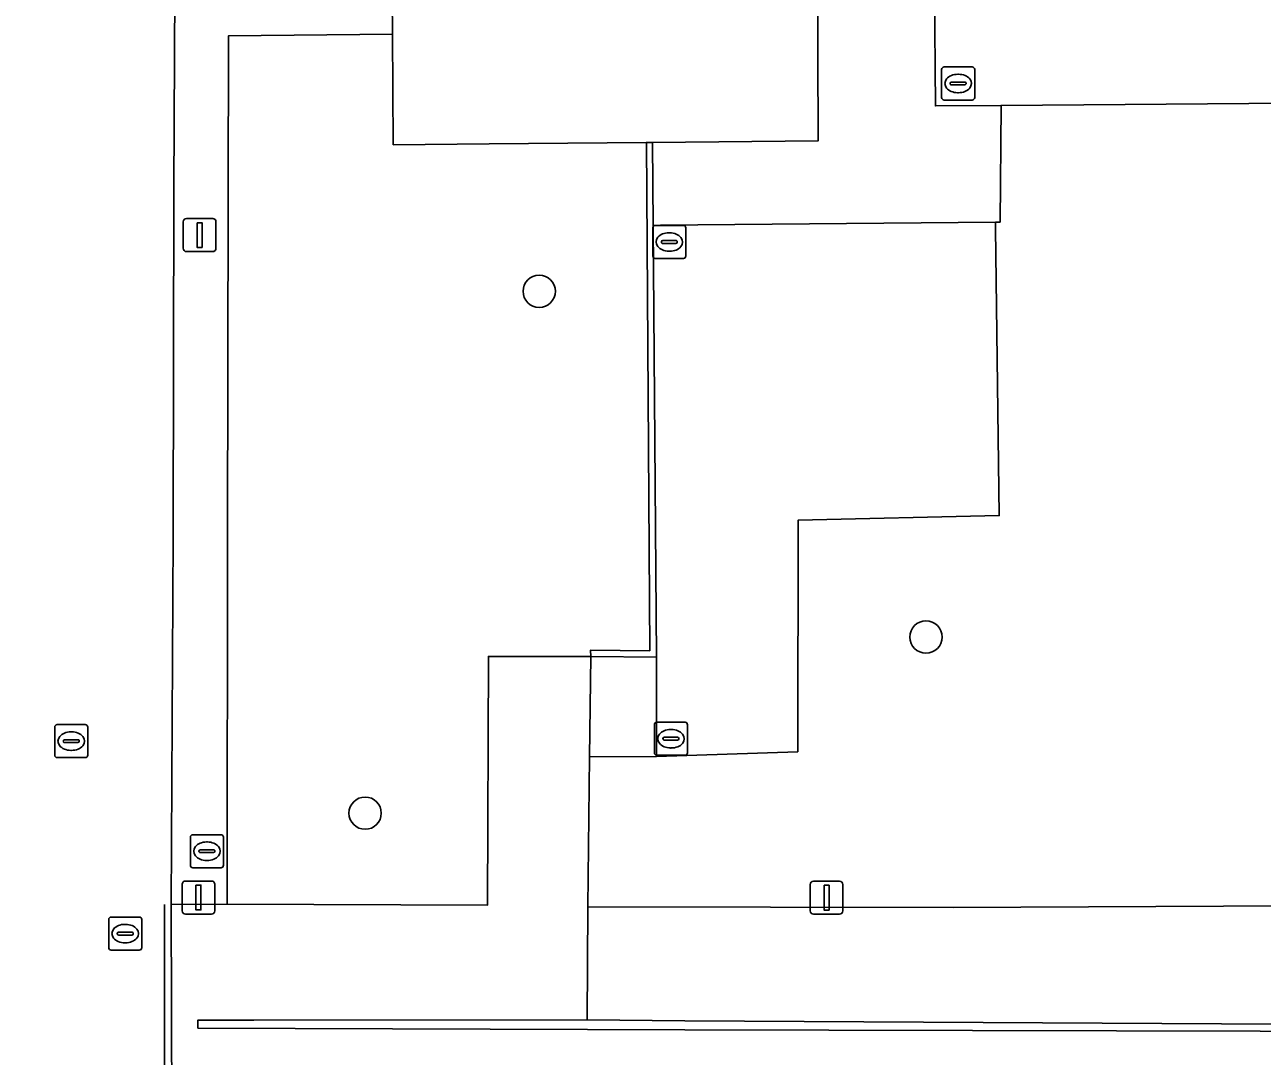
# Model space of a CAD drawing. Extents: x 161477 to 163040, y 383680 to 384871.
# Drawn here: x 161809.61 to 161847.07, y 384325.12 to 384356.35 of the extents above; entities that cross this region are included whole.
import ezdxf

# ---------------------------------------------------------------- set-up
doc = ezdxf.new("R2010")
doc.units = 0
for name, color, linetype in [('IMGEO_Boom', 7, 'Continuous'), ('IMGEO_Groenvoorziening', 7, 'Continuous'), ('IMGEO_Kolk', 7, 'Continuous'), ('IMGEO_Lichtmast', 7, 'Continuous'), ('IMGEO_Lijnafwatering', 7, 'Continuous'), ('IMGEO_Muur', 7, 'Continuous'), ('IMGEO_Rijbaan_lokaal_open', 7, 'Continuous'), ('IMGEO_Rioolput', 7, 'Continuous'), ('IMGEO_Voetpad_op_trap', 7, 'Continuous'), ('IMGEO_Voetpad_open', 7, 'Continuous')]:
    doc.layers.add(name, color=color, linetype=linetype)

msp = doc.modelspace()

# ---------------------------------------------------------------- linework, layer by layer
at = {"layer": 'IMGEO_Boom'}
for centre in [(161825.18, 384348.283), (161836.887, 384337.815), (161819.911, 384332.483)]:
    msp.add_circle(centre, 0.489, dxfattribs=at)
at = {"layer": 'IMGEO_Groenvoorziening'}
for points in [[(161828.425, 384352.791), (161823.67, 384352.743), (161820.762, 384352.722), (161820.736, 384356.063), (161815.773, 384356.015), (161815.769, 384351.143), (161815.749, 384340.907), (161815.738, 384329.725), (161823.612, 384329.695), (161823.641, 384337.231), (161826.743, 384337.227), (161826.735, 384337.419), (161828.526, 384337.4)], [(161847.908, 384353.974), (161839.159, 384353.911), (161839.129, 384350.38), (161838.993, 384350.379), (161838.996, 384350.187), (161839.103, 384341.49), (161833.02, 384341.357), (161833.007, 384334.344), (161828.727, 384334.198), (161826.707, 384334.188), (161826.652, 384329.648), (161837.708, 384329.631), (161847.943, 384329.675)]]:
    msp.add_lwpolyline(points, close=True, dxfattribs=at)
at = {"layer": 'IMGEO_Kolk'}
for p, q in [((161837.361, 384354.148), (161837.361, 384355)), ((161837.436, 384355.074), (161838.288, 384355.074)), ((161837.849, 384354.854), (161837.874, 384354.854)), ((161838.362, 384355), (161838.362, 384354.148)), ((161837.62, 384354.568), (161837.62, 384354.58)), ((161838.058, 384354.531), (161837.66, 384354.531)), ((161837.663, 384354.617), (161838.061, 384354.617)), ((161838.104, 384354.58), (161838.104, 384354.568)), ((161837.872, 384354.294), (161837.847, 384354.294)), ((161838.288, 384354.074), (161837.436, 384354.074)), ((161828.618, 384349.35), (161828.618, 384350.202)), ((161828.693, 384350.276), (161829.545, 384350.276)), ((161829.106, 384350.056), (161829.131, 384350.056)), ((161829.619, 384350.202), (161829.619, 384349.35)), ((161828.877, 384349.77), (161828.877, 384349.782)), ((161829.315, 384349.733), (161828.917, 384349.733)), ((161828.92, 384349.819), (161829.318, 384349.819)), ((161829.361, 384349.782), (161829.361, 384349.77)), ((161829.545, 384349.276), (161828.693, 384349.276)), ((161829.129, 384349.496), (161829.104, 384349.496)), ((161828.668, 384334.31), (161828.668, 384335.162)), ((161828.743, 384335.236), (161829.595, 384335.236)), ((161829.156, 384335.016), (161829.181, 384335.016)), ((161829.669, 384335.162), (161829.669, 384334.31)), ((161828.927, 384334.73), (161828.927, 384334.742)), ((161829.365, 384334.693), (161828.967, 384334.693)), ((161828.97, 384334.779), (161829.368, 384334.779)), ((161829.411, 384334.742), (161829.411, 384334.73)), ((161829.179, 384334.456), (161829.154, 384334.456)), ((161829.595, 384334.236), (161828.743, 384334.236))]:
    msp.add_line(p, q, dxfattribs=at)
for points in [[(161837.361, 384354.148), (161837.361, 384355)], [(161837.436, 384355.074), (161838.288, 384355.074)], [(161838.362, 384355), (161838.362, 384354.148)], [(161838.288, 384354.074), (161837.436, 384354.074)], [(161828.618, 384349.35), (161828.618, 384350.202)], [(161828.693, 384350.276), (161829.545, 384350.276)], [(161829.619, 384350.202), (161829.619, 384349.35)], [(161829.545, 384349.276), (161828.693, 384349.276)], [(161828.668, 384334.31), (161828.668, 384335.162)], [(161828.743, 384335.236), (161829.595, 384335.236)], [(161829.669, 384335.162), (161829.669, 384334.31)], [(161829.595, 384334.236), (161828.743, 384334.236)]]:
    msp.add_lwpolyline(points, dxfattribs=at)
for centre, radius, start, end in [((161837.438, 384354.998), 0.0765, 91.552, 178.448), ((161837.438, 384354.998), 0.0765, 91.552, 178.448), ((161838.286, 384354.998), 0.0765, 1.552, 88.448), ((161838.286, 384354.998), 0.0765, 1.552, 88.448), ((161837.66, 384354.577), 0.0403, 85.8775, 175.7526), ((161837.657, 384354.567), 0.0366, 178.938, 274.7102), ((161838.061, 384354.574), 0.043, 264.8664, 352.4533), ((161838.065, 384354.579), 0.0386, 1.7309, 96.639), ((161837.438, 384354.15), 0.0765, 181.552, 268.448), ((161837.438, 384354.15), 0.0765, 181.552, 268.448), ((161838.286, 384354.15), 0.0765, 271.552, 358.448), ((161838.286, 384354.15), 0.0765, 271.552, 358.448), ((161828.695, 384350.2), 0.0765, 91.552, 178.448), ((161828.695, 384350.2), 0.0765, 91.552, 178.448), ((161829.543, 384350.2), 0.0765, 1.552, 88.448), ((161829.543, 384350.2), 0.0765, 1.552, 88.448), ((161828.917, 384349.779), 0.0403, 85.8775, 175.7526), ((161828.914, 384349.769), 0.0366, 178.938, 274.7102), ((161829.318, 384349.776), 0.043, 264.8664, 352.4533), ((161829.322, 384349.781), 0.0386, 1.7309, 96.639), ((161828.695, 384349.352), 0.0765, 181.552, 268.448), ((161828.695, 384349.352), 0.0765, 181.552, 268.448), ((161829.543, 384349.352), 0.0765, 271.552, 358.448), ((161829.543, 384349.352), 0.0765, 271.552, 358.448), ((161828.745, 384335.16), 0.0765, 91.552, 178.448), ((161828.745, 384335.16), 0.0765, 91.552, 178.448), ((161829.593, 384335.16), 0.0765, 1.552, 88.448), ((161829.593, 384335.16), 0.0765, 1.552, 88.448), ((161828.967, 384334.739), 0.0403, 85.8775, 175.7526), ((161828.964, 384334.729), 0.0366, 178.938, 274.7102), ((161829.368, 384334.736), 0.043, 264.8664, 352.4533), ((161829.372, 384334.741), 0.0386, 1.7309, 96.639), ((161828.745, 384334.312), 0.0765, 181.552, 268.448), ((161828.745, 384334.312), 0.0765, 181.552, 268.448), ((161829.593, 384334.312), 0.0765, 271.552, 358.448), ((161829.593, 384334.312), 0.0765, 271.552, 358.448)]:
    msp.add_arc(centre, radius, start, end, dxfattribs=at)
for centre, major_axis, ratio, start_param, end_param in [((161837.848, 384354.574), (-0.387, 0.002), 0.722429, 4.712389, 7.853982), ((161837.873, 384354.574), (-0.39, 0.002), 0.717154, 1.570796, 4.712389), ((161829.105, 384349.776), (-0.387, 0.002), 0.722429, 4.712389, 7.853982), ((161829.13, 384349.776), (-0.39, 0.002), 0.717154, 1.570796, 4.712389), ((161829.155, 384334.736), (-0.387, 0.002), 0.722429, 4.712389, 7.853982), ((161829.18, 384334.736), (-0.39, 0.002), 0.717154, 1.570796, 4.712389)]:
    msp.add_ellipse(centre, major_axis=major_axis, ratio=ratio, start_param=start_param, end_param=end_param, dxfattribs=at)
at = {"layer": 'IMGEO_Lichtmast'}
for p, q in [((161814.406, 384349.584), (161814.406, 384350.384)), ((161814.406, 384350.384), (161814.406, 384349.584)), ((161814.506, 384350.484), (161815.296, 384350.484)), ((161815.296, 384350.484), (161814.506, 384350.484)), ((161815.396, 384350.384), (161815.396, 384349.584)), ((161815.396, 384349.584), (161815.396, 384350.384)), ((161815.296, 384349.484), (161814.506, 384349.484)), ((161814.506, 384349.484), (161815.296, 384349.484)), ((161814.37, 384329.529), (161814.37, 384330.329)), ((161814.37, 384330.329), (161814.37, 384329.529)), ((161814.47, 384330.429), (161815.26, 384330.429)), ((161815.26, 384330.429), (161814.47, 384330.429)), ((161815.36, 384330.329), (161815.36, 384329.529)), ((161815.36, 384329.529), (161815.36, 384330.329)), ((161833.383, 384329.525), (161833.383, 384330.325)), ((161833.383, 384330.325), (161833.383, 384329.525)), ((161833.483, 384330.425), (161834.273, 384330.425)), ((161834.273, 384330.425), (161833.483, 384330.425)), ((161834.373, 384330.325), (161834.373, 384329.525)), ((161834.373, 384329.525), (161834.373, 384330.325)), ((161815.26, 384329.429), (161814.47, 384329.429)), ((161814.47, 384329.429), (161815.26, 384329.429)), ((161834.273, 384329.425), (161833.483, 384329.425)), ((161833.483, 384329.425), (161834.273, 384329.425))]:
    msp.add_line(p, q, dxfattribs=at)
for points in [[(161814.826, 384350.359), (161814.976, 384350.359), (161814.976, 384349.609), (161814.826, 384349.609), (161814.826, 384350.359)], [(161814.79, 384330.304), (161814.94, 384330.304), (161814.94, 384329.554), (161814.79, 384329.554), (161814.79, 384330.304)], [(161833.803, 384330.3), (161833.953, 384330.3), (161833.953, 384329.55), (161833.803, 384329.55), (161833.803, 384330.3)]]:
    msp.add_lwpolyline(points, dxfattribs=at)
for centre, start, end in [((161814.506, 384350.384), 90, 180), ((161814.506, 384350.384), 90, 180), ((161815.296, 384350.384), 0, 90), ((161815.296, 384350.384), 360, 90), ((161814.506, 384349.584), 180, 270), ((161814.506, 384349.584), 180, 270), ((161815.296, 384349.584), 270, 0), ((161815.296, 384349.584), 270, 0), ((161814.47, 384330.329), 90, 180), ((161814.47, 384330.329), 90, 180), ((161815.26, 384330.329), 0, 90), ((161815.26, 384330.329), 360, 90), ((161833.483, 384330.325), 90, 180), ((161833.483, 384330.325), 90, 180), ((161834.273, 384330.325), 0, 90), ((161834.273, 384330.325), 360, 90), ((161814.47, 384329.529), 180, 270), ((161814.47, 384329.529), 180, 270), ((161815.26, 384329.529), 270, 0), ((161815.26, 384329.529), 270, 0), ((161833.483, 384329.525), 180, 270), ((161833.483, 384329.525), 180, 270), ((161834.273, 384329.525), 270, 0), ((161834.273, 384329.525), 270, 0)]:
    msp.add_arc(centre, 0.1, start, end, dxfattribs=at)
at = {"layer": 'IMGEO_Lijnafwatering'}
msp.add_lwpolyline([(161813.824, 384317.437), (161813.835, 384329.719)], dxfattribs=at)
at = {"layer": 'IMGEO_Muur'}
for points in [[(161828.628, 384350.278), (161828.61, 384352.789), (161828.425, 384352.791), (161828.526, 384337.4), (161826.735, 384337.419), (161826.743, 384337.227), (161828.727, 384337.204)], [(161829.586, 384326.195), (161826.635, 384326.222), (161816.546, 384326.216), (161814.846, 384326.215), (161814.847, 384325.975), (161829.585, 384325.925), (161851.367, 384325.875), (161852.527, 384325.872), (161852.527, 384326.072), (161849.937, 384326.086), (161849.447, 384326.089)]]:
    msp.add_lwpolyline(points, close=True, dxfattribs=at)
at = {"layer": 'IMGEO_Rijbaan_lokaal_open'}
msp.add_lwpolyline([(161814.06, 384323.352), (161814.035, 384329.719), (161814.102, 384340.861), (161814.121, 384351.376), (161814.162, 384359.441), (161814.131, 384370.138), (161807.989, 384370.133), (161807.949, 384361.27), (161807.917, 384350.655), (161807.908, 384348.04), (161807.911, 384343.752), (161807.912, 384342.77), (161807.864, 384334.408), (161807.877, 384324.354)], dxfattribs=at)
at = {"layer": 'IMGEO_Rioolput'}
for p, q in [((161810.514, 384334.238), (161810.514, 384335.09)), ((161810.589, 384335.164), (161811.441, 384335.164)), ((161811.515, 384335.09), (161811.515, 384334.238)), ((161810.773, 384334.658), (161810.773, 384334.67)), ((161811.211, 384334.621), (161810.813, 384334.621)), ((161810.816, 384334.707), (161811.214, 384334.707)), ((161811.002, 384334.944), (161811.027, 384334.944)), ((161811.257, 384334.67), (161811.257, 384334.658)), ((161811.025, 384334.384), (161811, 384334.384)), ((161811.441, 384334.164), (161810.589, 384334.164)), ((161814.622, 384330.905), (161814.622, 384331.757)), ((161814.697, 384331.831), (161815.549, 384331.831)), ((161815.623, 384331.757), (161815.623, 384330.905)), ((161814.881, 384331.325), (161814.881, 384331.337)), ((161815.319, 384331.288), (161814.921, 384331.288)), ((161814.924, 384331.374), (161815.322, 384331.374)), ((161815.11, 384331.611), (161815.135, 384331.611)), ((161815.365, 384331.337), (161815.365, 384331.325)), ((161815.133, 384331.051), (161815.108, 384331.051)), ((161815.549, 384330.831), (161814.697, 384330.831)), ((161812.148, 384328.411), (161812.148, 384329.263)), ((161812.223, 384329.337), (161813.075, 384329.337)), ((161812.636, 384329.117), (161812.661, 384329.117)), ((161813.149, 384329.263), (161813.149, 384328.411)), ((161812.407, 384328.831), (161812.407, 384328.843)), ((161812.845, 384328.794), (161812.447, 384328.794)), ((161812.45, 384328.88), (161812.848, 384328.88)), ((161812.891, 384328.843), (161812.891, 384328.831)), ((161813.075, 384328.337), (161812.223, 384328.337)), ((161812.659, 384328.557), (161812.634, 384328.557))]:
    msp.add_line(p, q, dxfattribs=at)
for points in [[(161810.514, 384334.238), (161810.514, 384335.09)], [(161810.589, 384335.164), (161811.441, 384335.164)], [(161811.515, 384335.09), (161811.515, 384334.238)], [(161811.441, 384334.164), (161810.589, 384334.164)], [(161814.622, 384330.905), (161814.622, 384331.757)], [(161814.697, 384331.831), (161815.549, 384331.831)], [(161815.623, 384331.757), (161815.623, 384330.905)], [(161815.549, 384330.831), (161814.697, 384330.831)], [(161812.148, 384328.411), (161812.148, 384329.263)], [(161812.223, 384329.337), (161813.075, 384329.337)], [(161813.149, 384329.263), (161813.149, 384328.411)], [(161813.075, 384328.337), (161812.223, 384328.337)]]:
    msp.add_lwpolyline(points, dxfattribs=at)
for centre, radius, start, end in [((161810.591, 384335.088), 0.0765, 91.552, 178.448), ((161810.591, 384335.088), 0.0765, 91.552, 178.448), ((161811.439, 384335.088), 0.0765, 1.552, 88.448), ((161811.439, 384335.088), 0.0765, 1.552, 88.448), ((161810.813, 384334.667), 0.0403, 85.8775, 175.7526), ((161810.81, 384334.657), 0.0366, 178.938, 274.7102), ((161811.214, 384334.664), 0.043, 264.8664, 352.4533), ((161811.218, 384334.669), 0.0386, 1.7309, 96.639), ((161810.591, 384334.24), 0.0765, 181.552, 268.448), ((161810.591, 384334.24), 0.0765, 181.552, 268.448), ((161811.439, 384334.24), 0.0765, 271.552, 358.448), ((161811.439, 384334.24), 0.0765, 271.552, 358.448), ((161814.699, 384331.755), 0.0765, 91.552, 178.448), ((161814.699, 384331.755), 0.0765, 91.552, 178.448), ((161815.547, 384331.755), 0.0765, 1.552, 88.448), ((161815.547, 384331.755), 0.0765, 1.552, 88.448), ((161814.921, 384331.334), 0.0403, 85.8775, 175.7526), ((161814.918, 384331.324), 0.0366, 178.938, 274.7102), ((161815.322, 384331.331), 0.043, 264.8664, 352.4533), ((161815.326, 384331.336), 0.0386, 1.7309, 96.639), ((161814.699, 384330.907), 0.0765, 181.552, 268.448), ((161814.699, 384330.907), 0.0765, 181.552, 268.448), ((161815.547, 384330.907), 0.0765, 271.552, 358.448), ((161815.547, 384330.907), 0.0765, 271.552, 358.448), ((161812.225, 384329.261), 0.0765, 91.552, 178.448), ((161812.225, 384329.261), 0.0765, 91.552, 178.448), ((161813.073, 384329.261), 0.0765, 1.552, 88.448), ((161813.073, 384329.261), 0.0765, 1.552, 88.448), ((161812.447, 384328.84), 0.0403, 85.8775, 175.7526), ((161812.444, 384328.83), 0.0366, 178.938, 274.7102), ((161812.848, 384328.837), 0.043, 264.8664, 352.4533), ((161812.852, 384328.842), 0.0386, 1.7309, 96.639), ((161812.225, 384328.413), 0.0765, 181.552, 268.448), ((161812.225, 384328.413), 0.0765, 181.552, 268.448), ((161813.073, 384328.413), 0.0765, 271.552, 358.448), ((161813.073, 384328.413), 0.0765, 271.552, 358.448)]:
    msp.add_arc(centre, radius, start, end, dxfattribs=at)
for centre, major_axis, ratio, start_param, end_param in [((161811.001, 384334.664), (-0.387, 0.002), 0.722429, 4.712389, 7.853982), ((161811.026, 384334.664), (-0.39, 0.002), 0.717154, 1.570796, 4.712389), ((161815.109, 384331.331), (-0.387, 0.002), 0.722429, 4.712389, 7.853982), ((161815.134, 384331.331), (-0.39, 0.002), 0.717154, 1.570796, 4.712389), ((161812.635, 384328.837), (-0.387, 0.002), 0.722429, 4.712389, 7.853982), ((161812.66, 384328.837), (-0.39, 0.002), 0.717154, 1.570796, 4.712389)]:
    msp.add_ellipse(centre, major_axis=major_axis, ratio=ratio, start_param=start_param, end_param=end_param, dxfattribs=at)
at = {"layer": 'IMGEO_Voetpad_op_trap'}
for points in [[(161837.12, 384360.892), (161833.591, 384360.874), (161833.626, 384352.84), (161828.61, 384352.789), (161828.628, 384350.278), (161828.852, 384350.283), (161838.993, 384350.379), (161839.129, 384350.38), (161839.159, 384353.911), (161837.171, 384353.896)], [(161828.727, 384337.204), (161826.743, 384337.227), (161826.707, 384334.188), (161828.727, 384334.198)]]:
    msp.add_lwpolyline(points, close=True, dxfattribs=at)
at = {"layer": 'IMGEO_Voetpad_open'}
for points in [[(161807.989, 384370.133), (161814.131, 384370.138), (161814.162, 384359.441), (161814.121, 384351.376), (161814.102, 384340.861), (161814.035, 384329.719), (161815.738, 384329.725), (161815.749, 384340.907), (161815.769, 384351.143), (161815.773, 384356.015), (161820.736, 384356.063), (161820.711, 384359.33), (161820.602, 384359.329), (161815.772, 384359.283), (161815.746, 384370.177), (161823.509, 384370.128), (161823.592, 384363.058), (161823.595, 384362.772), (161826.665, 384362.833), (161826.596, 384370.149), (161842.531, 384370.13), (161859.393, 384370.069)], [(161851.367, 384325.875), (161829.585, 384325.925), (161814.847, 384325.975), (161814.846, 384326.215), (161816.546, 384326.216), (161826.635, 384326.222), (161826.652, 384329.648), (161826.707, 384334.188), (161826.743, 384337.227), (161823.641, 384337.231), (161823.612, 384329.695), (161815.738, 384329.725), (161814.035, 384329.719), (161814.06, 384323.352)]]:
    msp.add_lwpolyline(points, dxfattribs=at)
for points in [[(161847.888, 384361.652), (161847.888, 384361.969), (161847.463, 384361.963), (161847.448, 384363.203), (161847.914, 384363.209), (161847.882, 384364.794), (161837.147, 384364.815), (161837.12, 384360.892), (161837.171, 384353.896), (161839.159, 384353.911), (161847.908, 384353.974)], [(161833.591, 384360.874), (161826.719, 384360.791), (161826.665, 384362.807), (161826.665, 384362.833), (161823.595, 384362.772), (161820.686, 384362.714), (161820.711, 384359.33), (161820.736, 384356.063), (161820.762, 384352.722), (161823.67, 384352.743), (161828.425, 384352.791), (161828.61, 384352.789), (161833.626, 384352.84)], [(161838.996, 384350.187), (161838.993, 384350.379), (161828.852, 384350.283), (161828.628, 384350.278), (161828.727, 384337.204), (161828.727, 384334.198), (161833.007, 384334.344), (161833.02, 384341.357), (161839.103, 384341.49)], [(161849.46, 384329.079), (161849.46, 384329.235), (161848.947, 384329.242), (161848.945, 384329.677), (161848.837, 384329.676), (161848.643, 384329.676), (161847.943, 384329.675), (161837.708, 384329.631), (161826.652, 384329.648), (161826.635, 384326.222), (161829.586, 384326.195), (161849.447, 384326.089)]]:
    msp.add_lwpolyline(points, close=True, dxfattribs=at)

doc.saveas('drawing.dxf')
